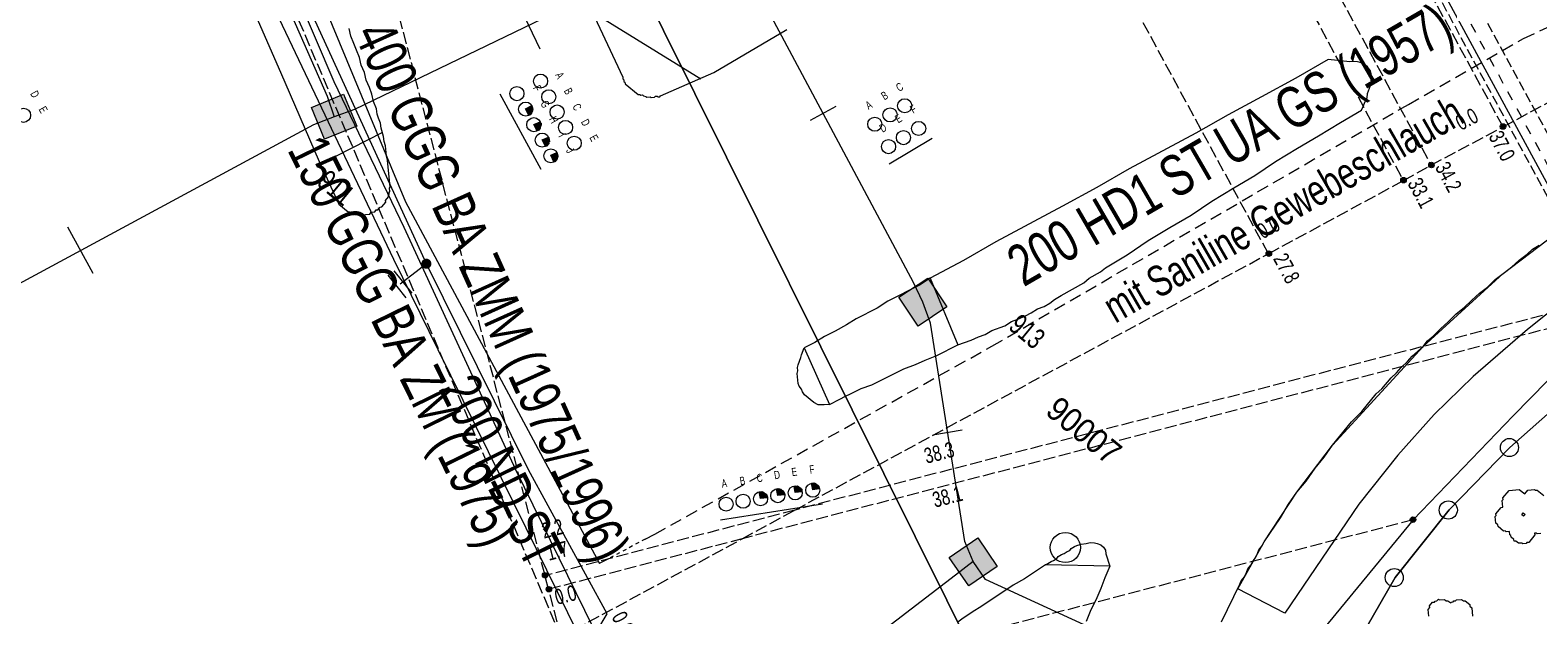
# Model space of a CAD drawing. Header units: metres. Extents: x -740 to 758, y -633 to 854.
# Tile 1002 of 1056: x 387 to 439, y 66 to 86. Entities that reach past the tile are written whole.
import ezdxf

# ---------------------------------------------------------------- set-up
doc = ezdxf.new("R2010")
doc.units = ezdxf.units.M
doc.header["$MEASUREMENT"] = 0
for name, pattern in [('125_125', [0.2496, 0.1248, -0.1248]), ('333_125', [0.4576, 0.3328, -0.1248]), ('333_333', [0.6656, 0.3328, -0.3328]), ('416_125', [0.5408, 0.416, -0.1248]), ('416_208', [0.624, 0.416, -0.208])]:
    doc.linetypes.add(name, pattern=pattern)
for name, color, linetype in [('Gas.LOVION', 7, 'Continuous'), ('gas_projekt.LOVION', 7, 'Continuous'), ('Grundkarte.LOVION', 7, 'Continuous'), ('Grundkarte_Text.LOVION', 7, 'Continuous'), ('Strom.LOVION', 7, 'Continuous'), ('StromBemass.LOVION', 7, 'Continuous'), ('Telko.LOVION', 7, 'Continuous'), ('Wasser.LOVION', 7, 'Continuous')]:
    doc.layers.add(name, color=color, linetype=linetype)
doc.styles.add('ERSTELLTER_STIL_1', font='arial.ttf')

msp = doc.modelspace()

# ---------------------------------------------------------------- hatches: boundary and pattern name
at = {"layer": 'Gas.LOVION', "linetype": 'Continuous', "lineweight": 13}
msp.add_hatch(color=7, dxfattribs=at).paths.add_polyline_path([(400.716, 78.318), (400.729, 78.335), (400.739, 78.355), (400.747, 78.375), (400.753, 78.396), (400.755, 78.418), (400.755, 78.44), (400.752, 78.462), (400.747, 78.483), (400.739, 78.503), (400.728, 78.522), (400.715, 78.54), (400.7, 78.556), (400.683, 78.57), (400.665, 78.582), (400.645, 78.591), (400.624, 78.598), (400.602, 78.602), (400.581, 78.603), (400.559, 78.602), (400.537, 78.597), (400.516, 78.591), (400.497, 78.581), (400.478, 78.569), (400.461, 78.555), (400.446, 78.539), (400.433, 78.522), (400.423, 78.502), (400.415, 78.482), (400.41, 78.461), (400.407, 78.439), (400.407, 78.417), (400.41, 78.395), (400.415, 78.374), (400.423, 78.354), (400.434, 78.335), (400.447, 78.317), (400.462, 78.301), (400.479, 78.287), (400.498, 78.275), (400.517, 78.266), (400.538, 78.259), (400.56, 78.255), (400.582, 78.254), (400.604, 78.255), (400.625, 78.26), (400.646, 78.266), (400.666, 78.276), (400.684, 78.288), (400.701, 78.302)])
at = {"layer": 'StromBemass.LOVION', "linetype": 'Continuous', "lineweight": 13}
for points in [[(437.819, 83.108), (437.826, 83.117), (437.832, 83.128), (437.836, 83.139), (437.839, 83.15), (437.841, 83.162), (437.841, 83.174), (437.839, 83.186), (437.836, 83.197), (437.832, 83.208), (437.826, 83.218), (437.819, 83.228), (437.811, 83.236), (437.802, 83.244), (437.792, 83.25), (437.781, 83.255), (437.77, 83.259), (437.758, 83.261), (437.746, 83.262), (437.735, 83.261), (437.723, 83.259), (437.712, 83.255), (437.701, 83.25), (437.691, 83.244), (437.682, 83.236), (437.674, 83.227), (437.667, 83.218), (437.661, 83.207), (437.657, 83.196), (437.654, 83.185), (437.653, 83.173), (437.653, 83.161), (437.654, 83.15), (437.657, 83.138), (437.662, 83.127), (437.667, 83.117), (437.674, 83.107), (437.683, 83.099), (437.692, 83.091), (437.702, 83.085), (437.712, 83.08), (437.724, 83.076), (437.735, 83.074), (437.747, 83.073), (437.759, 83.074), (437.77, 83.077), (437.782, 83.08), (437.792, 83.085), (437.802, 83.092), (437.811, 83.099)], [(437.82, 83.111), (437.826, 83.121), (437.832, 83.131), (437.836, 83.142), (437.839, 83.154), (437.841, 83.165), (437.841, 83.177), (437.839, 83.189), (437.836, 83.2), (437.832, 83.211), (437.826, 83.221), (437.819, 83.231), (437.811, 83.239), (437.802, 83.247), (437.792, 83.253), (437.781, 83.258), (437.77, 83.262), (437.759, 83.264), (437.747, 83.264), (437.735, 83.264), (437.724, 83.261), (437.712, 83.258), (437.702, 83.253), (437.692, 83.246), (437.683, 83.239), (437.675, 83.23), (437.668, 83.221), (437.662, 83.21), (437.658, 83.199), (437.655, 83.188), (437.654, 83.176), (437.654, 83.165), (437.655, 83.153), (437.658, 83.142), (437.663, 83.131), (437.668, 83.12), (437.675, 83.111), (437.683, 83.102), (437.692, 83.095), (437.702, 83.089), (437.713, 83.084), (437.724, 83.08), (437.736, 83.078), (437.748, 83.077), (437.759, 83.078), (437.771, 83.08), (437.782, 83.084), (437.793, 83.089), (437.803, 83.095), (437.812, 83.103)], [(437.82, 83.111), (437.826, 83.121), (437.832, 83.131), (437.836, 83.142), (437.839, 83.154), (437.841, 83.165), (437.841, 83.177), (437.839, 83.189), (437.836, 83.2), (437.832, 83.211), (437.826, 83.221), (437.819, 83.231), (437.811, 83.239), (437.802, 83.247), (437.792, 83.253), (437.781, 83.258), (437.77, 83.262), (437.759, 83.264), (437.747, 83.264), (437.735, 83.264), (437.724, 83.261), (437.712, 83.258), (437.702, 83.253), (437.692, 83.246), (437.683, 83.239), (437.675, 83.23), (437.668, 83.221), (437.662, 83.21), (437.658, 83.199), (437.655, 83.188), (437.654, 83.176), (437.654, 83.165), (437.655, 83.153), (437.658, 83.142), (437.663, 83.131), (437.668, 83.12), (437.675, 83.111), (437.683, 83.102), (437.692, 83.095), (437.702, 83.089), (437.713, 83.084), (437.724, 83.08), (437.736, 83.078), (437.748, 83.077), (437.759, 83.078), (437.771, 83.08), (437.782, 83.084), (437.793, 83.089), (437.803, 83.095), (437.812, 83.103)], [(435.349, 81.777), (435.356, 81.786), (435.362, 81.797), (435.366, 81.808), (435.369, 81.819), (435.37, 81.831), (435.37, 81.843), (435.369, 81.855), (435.366, 81.866), (435.361, 81.878), (435.356, 81.888), (435.349, 81.898), (435.34, 81.906), (435.331, 81.914), (435.321, 81.92), (435.31, 81.925), (435.299, 81.929), (435.287, 81.931), (435.275, 81.932), (435.263, 81.931), (435.252, 81.929), (435.24, 81.925), (435.23, 81.92), (435.219, 81.913), (435.21, 81.906), (435.202, 81.897), (435.195, 81.887), (435.189, 81.877), (435.185, 81.866), (435.182, 81.854), (435.181, 81.842), (435.181, 81.831), (435.182, 81.819), (435.185, 81.807), (435.19, 81.796), (435.196, 81.786), (435.203, 81.776), (435.211, 81.767), (435.22, 81.76), (435.23, 81.753), (435.241, 81.748), (435.252, 81.745), (435.264, 81.743), (435.276, 81.742), (435.288, 81.743), (435.299, 81.745), (435.311, 81.749), (435.322, 81.754), (435.332, 81.76), (435.341, 81.768)], [(434.386, 81.254), (434.393, 81.264), (434.398, 81.275), (434.403, 81.286), (434.406, 81.297), (434.407, 81.309), (434.407, 81.321), (434.406, 81.333), (434.403, 81.345), (434.398, 81.356), (434.392, 81.366), (434.385, 81.376), (434.377, 81.384), (434.368, 81.392), (434.358, 81.398), (434.347, 81.403), (434.336, 81.407), (434.324, 81.409), (434.312, 81.41), (434.3, 81.409), (434.288, 81.407), (434.277, 81.403), (434.266, 81.398), (434.256, 81.392), (434.247, 81.384), (434.239, 81.375), (434.232, 81.366), (434.226, 81.355), (434.222, 81.344), (434.219, 81.332), (434.217, 81.321), (434.217, 81.309), (434.219, 81.297), (434.222, 81.285), (434.226, 81.274), (434.232, 81.264), (434.239, 81.254), (434.247, 81.245), (434.257, 81.238), (434.267, 81.231), (434.277, 81.226), (434.289, 81.223), (434.301, 81.22), (434.313, 81.22), (434.324, 81.22), (434.336, 81.223), (434.348, 81.226), (434.358, 81.232), (434.368, 81.238), (434.378, 81.246)], [(429.737, 78.717), (429.744, 78.727), (429.75, 78.737), (429.754, 78.748), (429.757, 78.76), (429.758, 78.772), (429.758, 78.784), (429.757, 78.796), (429.754, 78.807), (429.749, 78.818), (429.743, 78.829), (429.736, 78.839), (429.728, 78.847), (429.719, 78.855), (429.709, 78.861), (429.698, 78.866), (429.687, 78.87), (429.675, 78.872), (429.663, 78.873), (429.651, 78.872), (429.639, 78.87), (429.628, 78.866), (429.617, 78.861), (429.607, 78.854), (429.598, 78.847), (429.589, 78.838), (429.582, 78.828), (429.577, 78.818), (429.572, 78.807), (429.569, 78.795), (429.568, 78.783), (429.568, 78.771), (429.569, 78.759), (429.572, 78.748), (429.577, 78.737), (429.583, 78.726), (429.59, 78.716), (429.598, 78.708), (429.607, 78.7), (429.617, 78.694), (429.628, 78.689), (429.64, 78.685), (429.651, 78.683), (429.663, 78.682), (429.675, 78.683), (429.687, 78.685), (429.698, 78.689), (429.709, 78.694), (429.719, 78.7), (429.729, 78.708)], [(429.738, 78.721), (429.745, 78.73), (429.75, 78.741), (429.755, 78.752), (429.758, 78.764), (429.759, 78.776), (429.759, 78.788), (429.757, 78.799), (429.754, 78.811), (429.75, 78.822), (429.744, 78.833), (429.737, 78.842), (429.729, 78.851), (429.72, 78.858), (429.71, 78.865), (429.699, 78.87), (429.687, 78.874), (429.676, 78.876), (429.664, 78.876), (429.652, 78.876), (429.64, 78.873), (429.629, 78.87), (429.618, 78.865), (429.608, 78.858), (429.599, 78.85), (429.59, 78.842), (429.583, 78.832), (429.578, 78.822), (429.573, 78.81), (429.57, 78.799), (429.569, 78.787), (429.569, 78.775), (429.57, 78.763), (429.573, 78.752), (429.578, 78.74), (429.584, 78.73), (429.591, 78.72), (429.599, 78.712), (429.608, 78.704), (429.618, 78.698), (429.629, 78.693), (429.641, 78.689), (429.652, 78.687), (429.664, 78.686), (429.676, 78.687), (429.688, 78.689), (429.699, 78.693), (429.71, 78.698), (429.72, 78.704), (429.729, 78.712)], [(429.738, 78.721), (429.745, 78.73), (429.75, 78.741), (429.755, 78.752), (429.758, 78.764), (429.759, 78.776), (429.759, 78.788), (429.757, 78.799), (429.754, 78.811), (429.75, 78.822), (429.744, 78.833), (429.737, 78.842), (429.729, 78.851), (429.72, 78.858), (429.71, 78.865), (429.699, 78.87), (429.687, 78.874), (429.676, 78.876), (429.664, 78.876), (429.652, 78.876), (429.64, 78.873), (429.629, 78.87), (429.618, 78.865), (429.608, 78.858), (429.599, 78.85), (429.59, 78.842), (429.583, 78.832), (429.578, 78.822), (429.573, 78.81), (429.57, 78.799), (429.569, 78.787), (429.569, 78.775), (429.57, 78.763), (429.573, 78.752), (429.578, 78.74), (429.584, 78.73), (429.591, 78.72), (429.599, 78.712), (429.608, 78.704), (429.618, 78.698), (429.629, 78.693), (429.641, 78.689), (429.652, 78.687), (429.664, 78.686), (429.676, 78.687), (429.688, 78.689), (429.699, 78.693), (429.71, 78.698), (429.72, 78.704), (429.729, 78.712)], [(434.71, 69.532), (434.717, 69.541), (434.723, 69.552), (434.727, 69.563), (434.73, 69.574), (434.731, 69.586), (434.731, 69.598), (434.73, 69.609), (434.727, 69.621), (434.722, 69.632), (434.717, 69.642), (434.71, 69.652), (434.702, 69.66), (434.693, 69.668), (434.683, 69.674), (434.672, 69.679), (434.661, 69.683), (434.649, 69.685), (434.637, 69.685), (434.625, 69.685), (434.614, 69.682), (434.603, 69.679), (434.592, 69.674), (434.582, 69.667), (434.573, 69.66), (434.565, 69.651), (434.558, 69.642), (434.552, 69.631), (434.548, 69.62), (434.545, 69.609), (434.544, 69.597), (434.544, 69.585), (434.545, 69.574), (434.548, 69.562), (434.553, 69.551), (434.558, 69.541), (434.565, 69.531), (434.573, 69.523), (434.583, 69.515), (434.593, 69.509), (434.603, 69.504), (434.614, 69.5), (434.626, 69.498), (434.638, 69.497), (434.65, 69.498), (434.661, 69.5), (434.672, 69.504), (434.683, 69.509), (434.693, 69.516), (434.702, 69.523)], [(404.753, 67.61), (404.76, 67.62), (404.765, 67.63), (404.77, 67.641), (404.773, 67.653), (404.774, 67.664), (404.774, 67.676), (404.773, 67.688), (404.77, 67.699), (404.765, 67.71), (404.759, 67.721), (404.752, 67.73), (404.744, 67.739), (404.735, 67.747), (404.725, 67.753), (404.714, 67.758), (404.703, 67.761), (404.691, 67.764), (404.68, 67.764), (404.668, 67.764), (404.656, 67.761), (404.645, 67.758), (404.634, 67.753), (404.624, 67.746), (404.615, 67.739), (404.607, 67.73), (404.6, 67.72), (404.594, 67.71), (404.59, 67.699), (404.587, 67.687), (404.586, 67.676), (404.586, 67.664), (404.587, 67.652), (404.59, 67.641), (404.595, 67.63), (404.6, 67.619), (404.607, 67.61), (404.616, 67.601), (404.625, 67.594), (404.635, 67.587), (404.646, 67.582), (404.657, 67.579), (404.668, 67.576), (404.68, 67.576), (404.692, 67.576), (404.704, 67.579), (404.715, 67.582), (404.726, 67.587), (404.736, 67.594), (404.745, 67.601)], [(404.884, 67.128), (404.891, 67.138), (404.897, 67.148), (404.901, 67.159), (404.904, 67.171), (404.905, 67.183), (404.905, 67.194), (404.904, 67.206), (404.901, 67.218), (404.896, 67.229), (404.891, 67.239), (404.884, 67.249), (404.876, 67.257), (404.866, 67.265), (404.856, 67.271), (404.846, 67.276), (404.834, 67.28), (404.823, 67.282), (404.811, 67.283), (404.799, 67.282), (404.787, 67.279), (404.776, 67.276), (404.765, 67.271), (404.756, 67.264), (404.746, 67.257), (404.738, 67.248), (404.731, 67.238), (404.726, 67.228), (404.721, 67.217), (404.718, 67.206), (404.717, 67.194), (404.717, 67.182), (404.719, 67.17), (404.722, 67.159), (404.726, 67.148), (404.732, 67.137), (404.739, 67.128), (404.747, 67.119), (404.756, 67.112), (404.766, 67.105), (404.777, 67.1), (404.788, 67.097), (404.8, 67.095), (404.812, 67.094), (404.823, 67.095), (404.835, 67.097), (404.846, 67.101), (404.857, 67.106), (404.867, 67.112), (404.876, 67.12)]]:
    msp.add_hatch(color=7, dxfattribs=at).paths.add_polyline_path(points)
at = {"layer": 'Telko.LOVION', "linetype": 'Continuous', "lineweight": 13}
for points in [[(397.061, 82.726), (398.184, 83.176), (397.721, 84.284), (396.614, 83.821)], [(404.118, 83.549), (404.131, 83.565), (404.16, 83.568), (404.213, 83.633), (404.21, 83.662), (404.25, 83.71), (404.236, 83.856), (404.22, 83.87), (404.217, 83.899), (404.007, 83.775)], [(404.407, 83.016), (404.42, 83.032), (404.449, 83.035), (404.515, 83.115), (404.512, 83.145), (404.525, 83.161), (404.523, 83.19), (404.549, 83.222), (404.543, 83.281), (404.511, 83.307), (404.508, 83.336), (404.296, 83.242)], [(404.695, 82.483), (404.724, 82.486), (404.804, 82.582), (404.801, 82.611), (404.827, 82.643), (404.813, 82.79), (404.797, 82.803), (404.584, 82.708)], [(404.984, 81.949), (405.013, 81.952), (405.092, 82.049), (405.089, 82.078), (405.116, 82.11), (405.101, 82.256), (405.085, 82.27), (404.873, 82.175)], [(417.553, 76.277), (418.552, 76.936), (417.893, 77.936), (416.893, 77.276)], [(414.142, 70.653), (414.134, 70.741), (414.005, 70.846), (413.976, 70.844), (413.96, 70.857), (413.872, 70.848), (413.924, 70.617)], [(412.355, 70.345), (412.352, 70.374), (412.336, 70.388), (412.33, 70.446), (412.201, 70.552), (412.172, 70.549), (412.156, 70.562), (412.068, 70.554), (412.12, 70.322)], [(412.95, 70.448), (412.945, 70.506), (412.929, 70.52), (412.926, 70.549), (412.813, 70.641), (412.784, 70.638), (412.752, 70.665), (412.664, 70.656), (412.716, 70.425)], [(413.546, 70.55), (413.538, 70.638), (413.393, 70.757), (413.276, 70.746), (413.312, 70.527)], [(419.613, 68.956), (418.63, 68.284), (419.302, 67.3), (420.286, 67.973)]]:
    msp.add_hatch(color=7, dxfattribs=at).paths.add_polyline_path(points)

# ---------------------------------------------------------------- linework, layer by layer
at = {"layer": 'Gas.LOVION', "color": 5, "linetype": 'Continuous', "lineweight": 18}
for points in [[(400.584, 78.431), (389.76, 102.081), (382.239, 120.808), (383.042, 121.36), (382.919, 121.865), (384.429, 122.589), (386.435, 123.391)], [(406.11, 65.139), (406.821, 66.331), (404.103, 71.312), (400.584, 78.431), (399.678, 77.721)]]:
    msp.add_lwpolyline(points, dxfattribs=at)
at = {"layer": 'Gas.LOVION', "color": 1, "linetype": 'Continuous', "lineweight": 18}
msp.add_lwpolyline([(366.647, 58.399), (369.844, 64.844), (372.705, 73.37), (373.059, 80.483), (371.361, 89.686), (368.281, 99.272), (368.91, 99.643), (369.42, 99.871), (371.889, 100.91), (376.291, 102.892), (378.797, 103.714), (381.182, 104.715), (385.462, 106.582), (387.744, 107.426), (388.502, 107.692), (390.906, 101.838), (394.597, 93.259), (399.858, 80.562), (406.561, 68.079), (406.575, 68.095), (406.898, 68.26)], dxfattribs=at)
at = {"layer": 'Gas.LOVION', "color": 1, "linetype": '416_208', "lineweight": 18}
msp.add_lwpolyline([(408.135, 68.913), (408.472, 69.094), (420.104, 75.581), (434.479, 83.932), (438.453, 86.212), (455.455, 93.992), (466.184, 98.529), (471.9, 100.373), (476.627, 101.9), (478.976, 102.661)], dxfattribs=at)
at = {"layer": 'Gas.LOVION', "color": 7, "linetype": 'Continuous', "lineweight": 13}
for points in [[(400.093, 77.407), (399.47, 78.189)], [(399.886, 77.254), (399.263, 78.035)]]:
    msp.add_lwpolyline(points, dxfattribs=at)
at = {"layer": 'Gas.LOVION', "color": 1, "linetype": '125_125', "lineweight": 18}
msp.add_lwpolyline([(408.135, 68.913), (406.898, 68.26)], dxfattribs=at)
at = {"layer": 'Grundkarte.LOVION', "color": 8, "linetype": 'Continuous', "lineweight": 18}
for points in [[(384.897, 135.639), (388.733, 126.941), (390.656, 122.991), (391.364, 121.494), (434.853, 34.004), (398.717, 45.988), (394.019, 47.479), (368.093, 94.096)], [(384.897, 135.639), (388.733, 126.941), (390.656, 122.991), (391.364, 121.494), (434.853, 34.004), (398.717, 45.988), (394.019, 47.479), (368.093, 94.096)], [(434.853, 34.004), (391.364, 121.494), (395.658, 113.549), (396.568, 112.101), (397.699, 110.202), (397.802, 110.064), (399.602, 107.669), (401.448, 105.721), (403.992, 103.576), (406.459, 101.926), (408.699, 100.785), (410.91, 99.937), (413.961, 99.26), (416.908, 99.046), (419.873, 99.247), (422.842, 99.715), (425.751, 100.502), (428.513, 101.57), (432.199, 103.171), (448.234, 110.562), (452.79, 112.633), (457.416, 114.592), (462.097, 116.291), (462.267, 116.367)], [(434.853, 34.004), (391.364, 121.494), (395.658, 113.549), (396.568, 112.101), (397.699, 110.202), (397.802, 110.064), (399.602, 107.669), (401.448, 105.721), (403.992, 103.576), (406.459, 101.926), (408.699, 100.785), (410.91, 99.937), (413.961, 99.26), (416.908, 99.046), (419.873, 99.247), (422.842, 99.715), (425.751, 100.502), (428.513, 101.57), (432.199, 103.171), (448.234, 110.562)], [(483.639, 98.802), (479.101, 96.555), (473.803, 93.909), (468.458, 91.14), (457.812, 85.459), (452.575, 82.494), (448.304, 79.919), (444.18, 77.063), (440.189, 74.042), (437.987, 72.083), (435.892, 69.927), (434.023, 67.587), (432.533, 64.988)], [(483.639, 98.802), (479.101, 96.555), (473.803, 93.909), (468.458, 91.14), (457.812, 85.459), (452.575, 82.494), (448.304, 79.919), (444.18, 77.063), (440.189, 74.042), (437.987, 72.083), (435.892, 69.927), (434.023, 67.587), (432.533, 64.988)], [(432.533, 64.988), (434.023, 67.587), (435.892, 69.927), (437.987, 72.083), (440.189, 74.042), (444.18, 77.063), (448.304, 79.919), (452.575, 82.494), (457.812, 85.459), (468.458, 91.14), (473.803, 93.909), (479.101, 96.555), (483.639, 98.802)], [(394.369, 87.739), (395.548, 85.046), (396.885, 81.956), (397.561, 80.485), (397.882, 80.221), (397.941, 80.226), (398.037, 80.147), (398.154, 80.158), (398.186, 80.132), (398.303, 80.144), (398.335, 80.117), (398.628, 80.146), (398.681, 80.21), (398.798, 80.221), (398.851, 80.286), (398.91, 80.291), (398.989, 80.388), (399.047, 80.394), (399.179, 80.554), (399.174, 80.613), (399.279, 80.741), (399.274, 80.8), (399.3, 80.832), (399.294, 80.891), (399.321, 80.923), (399.309, 81.04), (399.336, 81.072), (399.244, 82.009), (399.2, 82.152), (399.166, 82.504), (399.123, 82.647), (399.105, 82.823), (399.018, 83.11), (399.001, 83.286), (398.925, 83.455), (398.882, 83.599), (398.865, 83.775), (398.751, 84.03), (398.696, 84.29), (398.614, 84.519), (398.501, 84.774), (398.446, 85.034), (398.332, 85.289), (398.277, 85.55), (398.164, 85.805), (398.082, 86.033), (397.969, 86.288), (397.914, 86.549)], [(406.309, 87.133), (407.358, 84.871), (407.364, 84.813), (407.396, 84.786), (407.402, 84.728), (407.434, 84.701), (407.44, 84.643), (407.889, 84.273), (407.948, 84.279), (407.98, 84.252), (408.039, 84.258), (408.071, 84.231), (408.162, 84.211), (408.194, 84.184), (408.311, 84.196), (408.343, 84.169), (408.46, 84.181), (408.486, 84.213), (408.545, 84.219), (408.577, 84.192), (408.636, 84.198), (408.662, 84.23), (410.505, 85.031), (413.02, 86.518)], [(406.309, 87.133), (410.054, 84.81)], [(414.493, 73.569), (414.859, 73.753), (415.055, 73.86), (415.225, 73.936), (415.591, 74.12), (415.963, 74.245), (417.062, 74.796), (417.461, 74.953), (417.8, 75.104), (418.199, 75.261), (418.931, 75.629), (419.388, 75.791), (419.643, 75.905), (419.872, 75.986), (420.095, 76.126), (420.551, 76.289), (420.774, 76.429), (421.003, 76.511), (421.258, 76.624), (421.454, 76.732), (421.677, 76.872), (421.905, 76.954), (422.102, 77.062), (422.266, 77.196), (422.489, 77.336), (423.274, 77.767), (423.465, 77.934), (423.857, 78.149), (424.021, 78.284), (424.775, 78.742), (425.496, 79.226), (426.249, 79.684), (426.976, 80.11), (427.697, 80.594), (428.45, 81.052), (429.177, 81.477), (429.898, 81.962), (430.651, 82.42), (431.378, 82.845), (432.131, 83.303), (432.858, 83.729), (432.932, 83.884), (432.979, 84.007), (433.052, 84.162), (433.067, 84.311), (433.209, 84.679), (433.197, 84.796), (433.218, 84.887), (433.169, 85.089), (433.066, 85.227), (432.938, 85.333), (432.815, 85.38), (432.724, 85.4), (432.575, 85.415), (432.458, 85.404), (431.712, 85.479), (430.592, 84.837), (429.414, 84.19), (428.263, 83.575), (427.143, 82.934), (424.84, 81.704), (423.72, 81.062), (422.542, 80.415), (420.239, 79.185), (419.119, 78.543), (417.968, 77.928), (417.607, 77.686), (416.508, 77.135), (416.148, 76.893), (415.415, 76.526), (415.081, 76.316), (414.688, 76.1), (414.322, 75.917), (413.988, 75.707), (413.622, 75.523)], [(399.062, 82.966), (396.923, 81.871)], [(428.025, 66.055), (428.666, 67.359), (428.713, 67.482), (428.819, 67.61), (428.892, 67.765), (428.939, 67.888), (429.045, 68.017), (429.118, 68.172), (429.198, 68.268), (429.271, 68.423), (429.318, 68.546), (429.424, 68.674), (429.497, 68.829), (430.067, 69.653), (430.346, 70.124), (430.631, 70.536), (430.948, 70.922), (431.259, 71.366), (431.576, 71.752), (431.861, 72.164), (432.521, 72.967), (432.87, 73.326), (433.372, 73.937), (433.563, 74.103), (433.88, 74.489), (434.071, 74.656), (434.229, 74.848), (434.446, 75.047), (434.605, 75.24), (434.986, 75.573), (435.144, 75.765), (435.335, 75.932), (435.605, 76.195), (435.848, 76.425), (436.118, 76.688), (436.42, 76.925), (436.663, 77.155), (436.933, 77.418), (437.209, 77.622), (437.479, 77.885), (437.754, 78.09), (438.056, 78.326), (438.3, 78.557), (438.575, 78.761), (438.766, 78.927), (438.989, 79.067)], [(417.968, 77.928), (418.931, 75.629)], [(414.493, 73.569), (414.317, 73.552), (414.109, 73.561), (413.954, 73.635), (413.633, 73.899), (413.563, 74.01), (413.525, 74.095), (413.455, 74.206), (413.417, 74.291), (413.383, 74.643), (413.403, 74.733), (413.392, 74.85), (413.413, 74.941), (413.507, 75.187), (413.527, 75.277), (413.622, 75.523)], [(413.622, 75.523), (414.493, 73.569)], [(421.95, 68.032), (422.035, 68.07), (422.146, 68.14), (422.231, 68.178), (422.343, 68.248), (422.395, 68.312), (422.507, 68.382), (422.592, 68.42), (422.703, 68.49), (422.788, 68.528), (422.841, 68.592), (422.952, 68.662), (423.037, 68.7), (423.181, 68.744), (423.356, 68.761), (423.5, 68.804), (423.649, 68.789), (423.74, 68.769), (423.863, 68.722), (423.959, 68.642), (424.029, 68.531), (424.041, 68.414), (424.171, 67.983), (424.004, 67.583), (423.862, 67.214), (423.695, 66.814), (423.521, 66.472), (423.353, 66.071)], [(424.171, 67.983), (421.95, 68.032), (421.229, 67.548), (420.836, 67.332), (419.754, 66.606), (419.42, 66.396), (419.06, 66.154), (418.922, 66.051)]]:
    msp.add_lwpolyline(points, dxfattribs=at)
at = {"layer": 'Grundkarte.LOVION', "color": 253, "linetype": 'Continuous', "lineweight": 18}
msp.add_lwpolyline([(430.212, 66.357), (428.592, 67.204), (429.497, 68.829), (430.631, 70.536), (431.861, 72.164), (434.986, 75.573), (437.754, 78.09), (441.056, 80.599), (449.955, 86.317), (455.265, 89.437), (476.296, 100.153), (477.791, 98.762), (462.762, 91.352), (457.423, 88.525), (452.807, 85.857), (446.21, 81.694), (442.334, 79.01), (440.458, 77.645), (438.593, 76.162), (436.713, 74.53), (435.364, 73.216), (434.111, 71.822), (432.77, 70.125)], close=True, dxfattribs=at)
msp.add_lwpolyline([(432.533, 64.988), (434.023, 67.587), (435.892, 69.927), (437.987, 72.083), (440.189, 74.042), (444.18, 77.063), (448.304, 79.919), (452.575, 82.494), (457.812, 85.459), (468.458, 91.14), (473.803, 93.909), (479.101, 96.555), (483.639, 98.802)], dxfattribs=at)
at = {"layer": 'Grundkarte.LOVION', "color": 9, "linetype": 'Continuous', "lineweight": 18}
for points in [[(439.046, 69.113), (438.929, 69.101), (438.897, 69.128), (438.838, 69.122), (438.844, 69.063), (438.632, 68.806), (438.574, 68.8), (438.547, 68.768), (438.43, 68.757), (438.398, 68.783), (438.281, 68.772), (438.185, 68.851), (438.126, 68.845), (438.12, 68.904), (438.024, 68.983), (438.018, 69.042), (437.986, 69.068), (437.975, 69.185), (437.858, 69.174), (437.825, 69.2), (437.767, 69.194), (437.574, 69.353), (437.568, 69.411), (437.504, 69.464), (437.481, 69.698), (437.508, 69.731), (437.502, 69.789), (437.687, 70.014), (437.745, 70.02), (437.722, 70.254), (437.749, 70.286), (437.743, 70.345), (437.954, 70.602), (438.306, 70.636), (438.499, 70.478), (438.604, 70.606), (438.838, 70.629), (438.871, 70.603), (438.929, 70.609), (439.154, 70.424)], [(435.188, 66.253), (435.165, 66.487), (435.218, 66.551), (435.212, 66.61), (435.317, 66.738), (435.376, 66.744), (435.402, 66.776), (435.461, 66.782), (435.514, 66.846), (435.546, 66.82), (435.722, 66.837), (435.786, 66.784), (435.844, 66.79), (435.941, 66.711), (435.967, 66.743), (436.026, 66.748), (436.052, 66.781), (436.111, 66.786), (436.137, 66.818), (436.313, 66.836), (436.377, 66.783), (436.436, 66.788), (436.596, 66.656), (436.602, 66.598), (436.666, 66.545), (436.695, 66.252)]]:
    msp.add_lwpolyline(points, dxfattribs=at)
msp.add_lwpolyline([(438.482, 69.737), (438.456, 69.705), (438.392, 69.758), (438.418, 69.79), (438.444, 69.822), (438.509, 69.769)], close=True, dxfattribs=at)
for centre, radius in [((437.968, 72.081), 0.313), ((435.857, 69.923), 0.313), ((433.993, 67.591), 0.312)]:
    msp.add_circle(centre, radius, dxfattribs=at)
at = {"layer": 'Grundkarte.LOVION', "color": 7, "linetype": 'Continuous', "lineweight": 13}
msp.add_circle((422.64, 68.626), 0.521, dxfattribs=at)
at = {"layer": 'Strom.LOVION', "color": 150, "linetype": 'Continuous', "lineweight": 18}
msp.add_lwpolyline([(395.062, 116.624), (394.112, 116.058), (395.668, 113.299), (399.328, 105.337), (403.633, 101.96), (407.336, 99.913), (410.595, 98.769), (413.087, 98.524), (416.19, 99.286), (418.723, 99.223), (425.355, 100.315), (428.16, 100.944), (428.487, 101.079), (441.649, 76.8), (438.102, 73.173), (434.64, 69.583), (431.55, 65.823)], dxfattribs=at)
at = {"layer": 'Strom.LOVION', "color": 7, "linetype": '333_125', "lineweight": 13}
msp.add_lwpolyline([(442.179, 77.576), (441.266, 77.088), (428.881, 99.921), (429.794, 100.409)], close=True, dxfattribs=at)
at = {"layer": 'Strom.LOVION', "color": 9, "linetype": '333_333', "lineweight": 18}
msp.add_lwpolyline([(429.33, 100.172), (441.73, 77.326)], dxfattribs=at)
at = {"layer": 'StromBemass.LOVION', "color": 7, "linetype": '416_125', "lineweight": 13}
for points in [[(425.817, -13.386), (419.725, 9.929), (419.057, 12.524), (411.933, 39.891), (409.391, 49.573), (407.722, 56.06), (405.228, 65.54), (394.172, 91.562), (394.094, 91.761), (392.37, 95.79), (392.307, 95.976), (390.965, 99.125), (390.751, 99.651), (389.901, 101.696), (388.199, 105.652), (386.642, 109.328)], [(405.228, 65.54), (404.802, 67.183), (398.485, 91.437), (398.46, 91.538), (398.017, 93.194), (397.981, 93.412), (396.883, 97.546), (396.852, 97.706), (396.803, 97.908), (395.931, 101.236), (395.786, 101.813), (395.22, 103.974), (395.102, 104.421)], [(405.228, 65.54), (411.488, 68.93), (413.298, 69.92), (429.648, 78.775), (434.308, 81.299), (435.26, 81.836), (437.747, 83.158), (444.258, 86.691), (445.38, 87.303), (454.545, 92.263), (455.668, 92.875), (466.839, 98.933), (474.473, 103.078), (476.871, 104.391)], [(437.747, 83.158), (428.264, 100.644)], [(425.413, 100.025), (435.26, 81.836)], [(429.648, 78.775), (418.738, 98.914)], [(424.498, 99.404), (434.308, 81.299)], [(441.73, 77.326), (413.298, 69.92), (404.681, 67.659)], [(441.649, 76.8), (411.488, 68.93), (404.802, 67.183)], [(434.64, 69.583), (406.106, 62.153)]]:
    msp.add_lwpolyline(points, dxfattribs=at)
at = {"layer": 'StromBemass.LOVION', "color": 7, "linetype": 'Continuous', "lineweight": 13}
for centre, radius in [((437.747, 83.168), 0.0941), ((437.747, 83.171), 0.0936), ((437.747, 83.171), 0.0936), ((435.276, 81.837), 0.095), ((434.312, 81.315), 0.0952), ((429.663, 78.777), 0.0954), ((429.664, 78.781), 0.0952), ((429.664, 78.781), 0.0952), ((434.638, 69.591), 0.094), ((404.68, 67.67), 0.0943), ((404.811, 67.188), 0.0943)]:
    msp.add_circle(centre, radius, dxfattribs=at)
at = {"layer": 'Telko.LOVION', "color": 1, "linetype": 'Continuous', "lineweight": 18}
for points in [[(381.842, 118.819), (382.239, 118.089), (397.152, 84.213), (397.399, 83.498), (396.687, 83.222), (380.615, 74.542), (380.167, 74.292), (380.609, 73.389), (382.264, 61.61), (382.54, 60.898)], [(419.456, 68.143), (419.167, 68.839), (417.986, 76.378), (417.723, 77.106), (417.391, 77.783), (411.165, 89.47), (411.057, 89.962), (410.12, 89.574), (398.098, 83.759), (397.399, 83.498)], [(428.072, 63.754), (427.391, 64.072), (419.887, 67.52), (419.456, 68.143), (418.852, 67.67), (403.099, 55.579), (402.505, 55.151), (402.811, 54.442), (412.834, 32.339), (413.132, 31.555), (413.59, 30.802), (428.71, -5.64), (429.22, -6.329), (429.548, -7.11), (431, -10.322), (431.12, -10.798)]]:
    msp.add_lwpolyline(points, dxfattribs=at)
at = {"layer": 'Telko.LOVION', "color": 7, "linetype": 'Continuous', "lineweight": 13}
for points in [[(403.718, 87.486), (404.499, 85.848)], [(403.114, 84.294), (404.535, 81.699)], [(414.713, 83.861), (413.829, 83.376)], [(416.561, 81.884), (418.041, 82.768)], [(389.076, 78.089), (388.21, 79.689)], [(418.068, 72.515), (419.071, 72.687)], [(410.73, 69.58), (414.252, 70.132)]]:
    msp.add_lwpolyline(points, dxfattribs=at)
for points in [[(397.061, 82.726), (396.614, 83.821), (397.721, 84.284), (398.184, 83.176)], [(397.061, 82.726), (396.614, 83.821), (397.721, 84.284), (398.184, 83.176)], [(404.118, 83.549), (404.007, 83.775), (404.217, 83.899), (404.22, 83.87), (404.236, 83.856), (404.25, 83.71), (404.21, 83.662), (404.213, 83.633), (404.16, 83.568), (404.131, 83.565)], [(404.407, 83.016), (404.296, 83.242), (404.508, 83.336), (404.511, 83.307), (404.543, 83.281), (404.549, 83.222), (404.523, 83.19), (404.525, 83.161), (404.512, 83.145), (404.515, 83.115), (404.449, 83.035), (404.42, 83.032)], [(404.695, 82.483), (404.584, 82.708), (404.797, 82.803), (404.813, 82.79), (404.827, 82.643), (404.801, 82.611), (404.804, 82.582), (404.724, 82.486)], [(404.984, 81.949), (404.873, 82.175), (405.085, 82.27), (405.101, 82.256), (405.116, 82.11), (405.089, 82.078), (405.092, 82.049), (405.013, 81.952)], [(417.553, 76.277), (416.893, 77.276), (417.893, 77.936), (418.552, 76.936)], [(417.553, 76.277), (416.893, 77.276), (417.893, 77.936), (418.552, 76.936)], [(414.142, 70.653), (413.924, 70.617), (413.872, 70.848), (413.96, 70.857), (413.976, 70.844), (414.005, 70.846), (414.134, 70.741)], [(412.355, 70.345), (412.12, 70.322), (412.068, 70.554), (412.156, 70.562), (412.172, 70.549), (412.201, 70.552), (412.33, 70.446), (412.336, 70.388), (412.352, 70.374)], [(412.95, 70.448), (412.716, 70.425), (412.664, 70.656), (412.752, 70.665), (412.784, 70.638), (412.813, 70.641), (412.926, 70.549), (412.929, 70.52), (412.945, 70.506)], [(413.546, 70.55), (413.312, 70.527), (413.276, 70.746), (413.393, 70.757), (413.538, 70.638)], [(419.613, 68.956), (420.286, 67.973), (419.302, 67.3), (418.63, 68.284)], [(419.613, 68.956), (420.286, 67.973), (419.302, 67.3), (418.63, 68.284)]]:
    msp.add_lwpolyline(points, close=True, dxfattribs=at)
for centre, radius in [((404.523, 84.737), 0.244), ((403.707, 84.305), 0.244), ((404.806, 84.197), 0.243), ((386.677, 83.556), 0.244), ((404.01, 83.77), 0.244), ((405.094, 83.669), 0.244), ((416.586, 83.57), 0.244), ((417.093, 83.884), 0.243), ((404.288, 83.232), 0.243), ((405.385, 83.139), 0.243), ((416.059, 83.249), 0.243), ((417.574, 83.101), 0.244), ((404.579, 82.698), 0.243), ((405.684, 82.592), 0.244), ((417.049, 82.785), 0.244), ((404.878, 82.156), 0.243), ((416.535, 82.474), 0.244), ((413.919, 70.607), 0.243), ((410.928, 70.124), 0.243), ((411.514, 70.224), 0.243), ((412.118, 70.31), 0.243), ((412.711, 70.418), 0.243), ((413.314, 70.513), 0.243)]:
    msp.add_circle(centre, radius, dxfattribs=at)
at = {"layer": 'Wasser.LOVION', "color": 150, "linetype": 'Continuous', "lineweight": 18}
msp.add_lwpolyline([(385.351, 111.95), (388.217, 104.561), (391.98, 95.087), (395.036, 87.863), (399.446, 78.585), (400.977, 75.469), (404.018, 69.308), (407.599, 62.004), (408.41, 60.206), (411.04, 54.463), (412.879, 50.476), (417.015, 40.964), (420.955, 31.803), (424.876, 23.142), (426.941, 18.645), (427.031, 18.328), (427.199, 17.975), (429.886, 11.351), (432.797, 4.247), (436.639, -5.426), (437.067, -6.774)], dxfattribs=at)
at = {"layer": 'Wasser.LOVION', "color": 94, "linetype": 'Continuous', "lineweight": 18}
msp.add_lwpolyline([(411.756, 54.548), (410.339, 57.41), (407.846, 62.796), (403.674, 71.314), (399.811, 79.685), (397.399, 84.71), (394.887, 90.597), (390.726, 101.717), (389.492, 104.966), (388.472, 107.689)], dxfattribs=at)

# ---------------------------------------------------------------- texts
at = {"layer": 'Gas.LOVION', "color": 1, "linetype": 'Continuous', "lineweight": 18, "insert": (421.412, 77.242), "char_height": 1.4228, "attachment_point": 7, "rotation": 30.089, "style": 'ERSTELLTER_STIL_1'}
msp.add_mtext('{\\A1;\\W0.71996x;200 HD1 ST UA GS (1957)}', dxfattribs=at)
at = {"layer": 'Gas.LOVION', "color": 5, "linetype": 'Continuous', "lineweight": 18, "insert": (400.971, 74.108), "char_height": 1.4228, "attachment_point": 7, "rotation": 296.2817, "style": 'ERSTELLTER_STIL_1'}
msp.add_mtext('{\\A1;\\W0.71558x;200 ND ST}', dxfattribs=at)
at = {"layer": 'gas_projekt.LOVION', "color": 5, "linetype": 'Continuous', "lineweight": 18, "insert": (424.369, 76.34), "char_height": 1.06709, "attachment_point": 7, "rotation": 29.9552, "style": 'ERSTELLTER_STIL_1'}
msp.add_mtext('{\\A1;\\W0.71558x;mit Saniline Gewebeschlauch}', dxfattribs=at)
at = {"layer": 'Grundkarte_Text.LOVION', "color": 7, "linetype": 'Continuous', "lineweight": 13, "insert": (421.899, 73.253), "char_height": 0.83073, "attachment_point": 7, "rotation": 320.5841, "style": 'ERSTELLTER_STIL_1'}
msp.add_mtext('{\\A1;\\W0.89449x;90007}', dxfattribs=at)
at = {"layer": 'StromBemass.LOVION', "color": 7, "linetype": 'Continuous', "lineweight": 13, "attachment_point": 7, "style": 'ERSTELLTER_STIL_1'}
for s, insert, char_height, rotation in [('{\\A1;\\W0.71556x;0.0}', (436.299, 83.007), 0.53354, 28.239), ('{\\A1;\\W0.71557x;37.0}', (437.226, 82.826), 0.53356, 298.2447), ('{\\A1;\\W0.71556x;34.2}', (435.38, 81.758), 0.53356, 298.2459), ('{\\A1;\\W0.71563x;33.1}', (434.428, 81.204), 0.53351, 298.2474), ('{\\A1;\\W0.71564x;0.0}', (429.453, 79.264), 0.53353, 28.2397), ('{\\A1;\\W0.71557x;27.8}', (429.791, 78.601), 0.53356, 298.2447), ('{\\A1;\\W0.71559x;38.3}', (417.845, 71.512), 0.53354, 14.2424), ('{\\A1;\\W0.71560x;38.1}', (418.134, 69.994), 0.53354, 14.2424), ('{\\A1;\\W0.71557x;2.2}', (404.641, 68.931), 0.53354, 14.2424), ('{\\A1;\\W0.71555x;1.7}', (404.809, 68.167), 0.53355, 14.2479), ('{\\A1;\\W0.71564x;0.0}', (405.092, 66.637), 0.53354, 14.2424), ('{\\A1;\\W0.71556x;0.0}', (406.955, 66.226), 0.53356, 298.2447)]:
    msp.add_mtext(s, dxfattribs=dict(at, insert=insert, char_height=char_height, rotation=rotation))
at = {"layer": 'Telko.LOVION', "color": 7, "linetype": 'Continuous', "lineweight": 13, "attachment_point": 7, "style": 'ERSTELLTER_STIL_1'}
for s, insert, char_height, rotation in [('{\\A1;\\W0.71013x;A}', (405.021, 84.95), 0.28153, 298.4064), ('{\\A1;\\W0.71585x;D}', (386.897, 84.304), 0.28076, 299.2078), ('{\\A1;\\W0.71592x;F}', (404.247, 84.498), 0.28154, 298.4076), ('{\\A1;\\W0.71544x;B}', (405.317, 84.402), 0.28153, 298.4064), ('{\\A1;\\W0.71531x;B}', (416.39, 84.067), 0.28162, 31.0357), ('{\\A1;\\W0.71603x;C}', (416.901, 84.355), 0.2816, 31.0259), ('{\\A1;\\W0.71538x;E}', (387.189, 83.764), 0.28075, 299.2054), ('{\\A1;\\W0.71586x;G}', (404.502, 83.966), 0.28153, 298.4064), ('{\\A1;\\W0.71597x;C}', (405.608, 83.862), 0.28153, 298.4064), ('{\\A1;\\W0.71000x;A}', (415.845, 83.741), 0.28162, 31.0357), ('{\\A1;\\W0.71606x;F}', (417.388, 83.607), 0.28161, 31.0252), ('{\\A1;\\W0.71584x;H}', (404.806, 83.424), 0.28153, 298.4064), ('{\\A1;\\W0.71597x;D}', (405.907, 83.328), 0.28153, 298.4064), ('{\\A1;\\W0.71531x;E}', (416.868, 83.272), 0.28162, 31.0357), ('{\\A1;\\W0.71574x;I}', (405.125, 82.834), 0.28153, 298.404), ('{\\A1;\\W0.71544x;E}', (406.2, 82.788), 0.28153, 298.4064), ('{\\A1;\\W0.71569x;D}', (416.33, 82.95), 0.28163, 31.0344), ('{\\A1;\\W0.71523x;J}', (405.386, 82.333), 0.28158, 298.4013), ('{\\A1;\\W0.74892x;911}', (396.757, 81.165), 0.7114, 320.5826), ('{\\A1;\\W0.71556x;913}', (420.634, 76.187), 0.71141, 320.5833), ('{\\A1;\\W0.71557x;E}', (413.211, 71.087), 0.28086, 9.3371), ('{\\A1;\\W0.71608x;F}', (413.83, 71.178), 0.28085, 9.3376), ('{\\A1;\\W0.70996x;A}', (410.794, 70.687), 0.28087, 9.3477), ('{\\A1;\\W0.71527x;B}', (411.423, 70.779), 0.28087, 9.3477), ('{\\A1;\\W0.71585x;C}', (412.008, 70.871), 0.28087, 9.3477), ('{\\A1;\\W0.71585x;D}', (412.608, 70.983), 0.28087, 9.3477)]:
    msp.add_mtext(s, dxfattribs=dict(at, insert=insert, char_height=char_height, rotation=rotation))
at = {"layer": 'Wasser.LOVION', "color": 94, "linetype": 'Continuous', "lineweight": 18, "insert": (397.678, 86.198), "char_height": 1.42279, "attachment_point": 7, "rotation": 294.245, "style": 'ERSTELLTER_STIL_1'}
msp.add_mtext('{\\A1;\\W0.71839x;400 GGG BA ZMM (1975/1996)}', dxfattribs=at)
at = {"layer": 'Wasser.LOVION', "color": 150, "linetype": 'Continuous', "lineweight": 18, "insert": (395.383, 82.181), "char_height": 1.42279, "attachment_point": 7, "rotation": 296.1176, "style": 'ERSTELLTER_STIL_1'}
msp.add_mtext('{\\A1;\\W0.71927x;150 GGG BA ZM (1975)}', dxfattribs=at)

doc.saveas('drawing.dxf')
